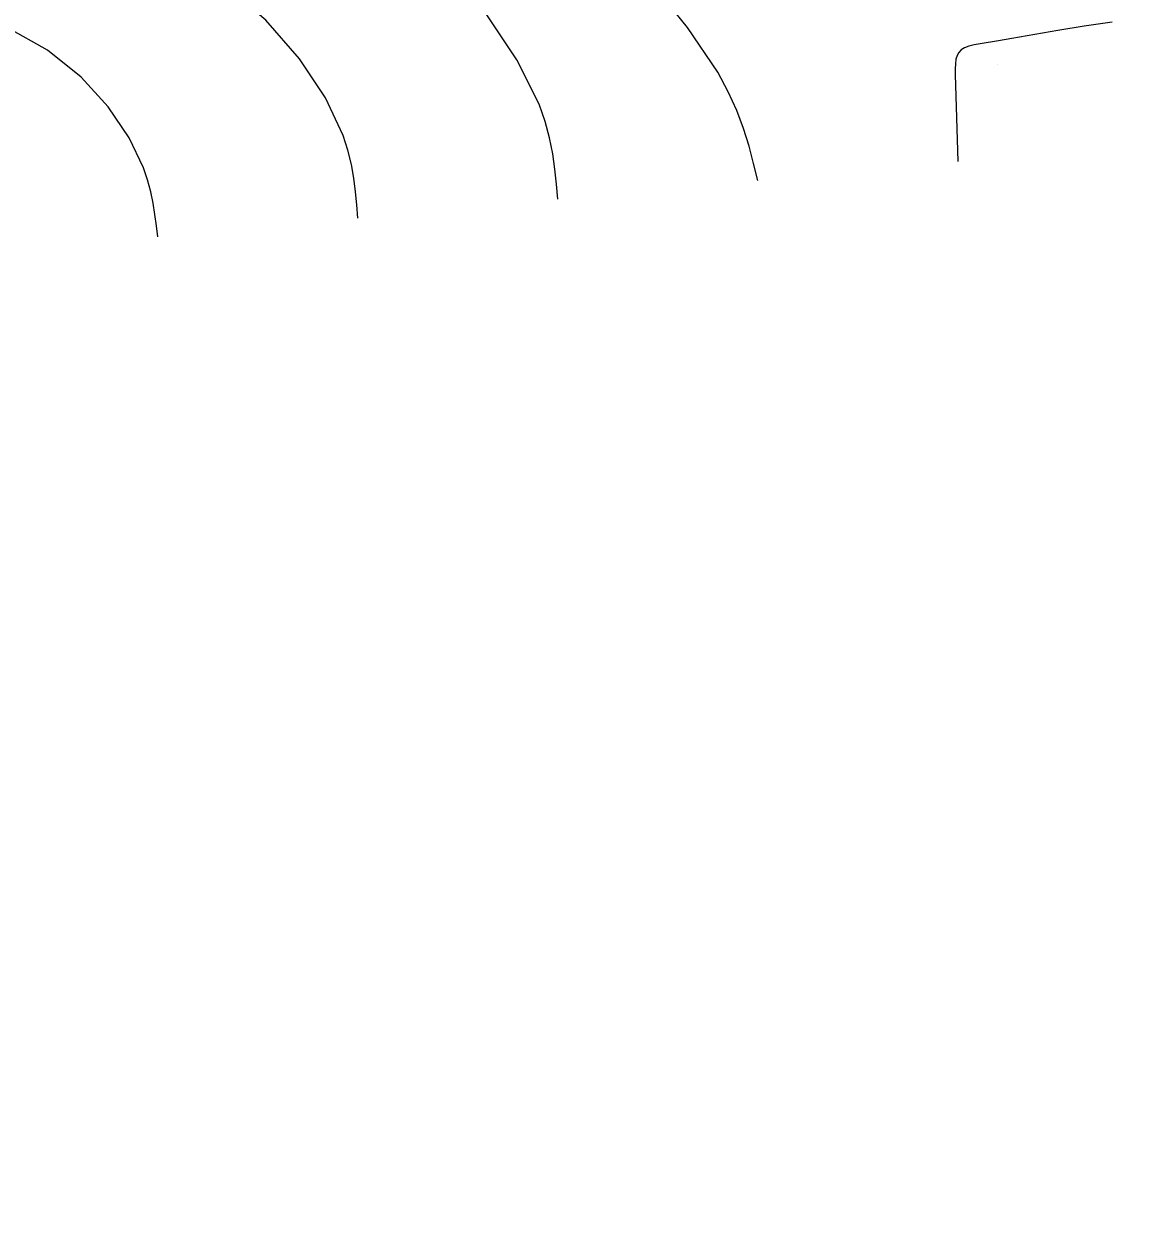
# Model space of a CAD drawing. Extents: x 2356077 to 2359823, y 225951 to 227822.
# Drawn here: x 2357794.1 to 2357894.5, y 226046.8 to 226154.6 of the extents above; entities that cross this region are included whole.
import ezdxf

# ---------------------------------------------------------------- set-up
doc = ezdxf.new("R2010")
doc.units = 0
for name, color, linetype in [('DTM Contours Major', 7, 'Continuous'), ('DTM Contours Minor', 7, 'Continuous'), ('Exist DTM Breakline', 7, 'Continuous'), ('Exist DTM Breakline Underwater', 7, 'Continuous'), ('PH Exist DTM Point', 7, 'Continuous')]:
    doc.layers.add(name, color=color, linetype=linetype)

msp = doc.modelspace()

# ---------------------------------------------------------------- linework, layer by layer
at = {"layer": 'DTM Contours Major'}
msp.add_lwpolyline([(2357842.34, 226138.8), (2357842.23, 226140.15), (2357842.08, 226141.51), (2357841.88, 226142.9), (2357841.6, 226144.33), (2357841.19, 226145.82), (2357840.64, 226147.37), (2357838.64, 226151.4), (2357835.8, 226155.64), (2357832.27, 226159.84), (2357828.22, 226163.73), (2357823.8, 226167.05), (2357819.18, 226169.55), (2357815.73, 226170.73), (2357812.21, 226171.44), (2357808.58, 226171.78), (2357804.78, 226171.86), (2357800.78, 226171.81), (2357796.53, 226171.72), (2357789.53, 226171.72)], dxfattribs=at)
at = {"layer": 'DTM Contours Minor'}
for points in [[(2357824.27, 226137.1), (2357824.18, 226138.28), (2357824.07, 226139.48), (2357823.91, 226140.7), (2357823.69, 226141.94), (2357823.37, 226143.23), (2357822.94, 226144.56), (2357821.35, 226147.96), (2357819.01, 226151.49), (2357815.95, 226154.96), (2357812.2, 226158.16), (2357807.8, 226160.88), (2357802.77, 226162.93), (2357795.94, 226164.33), (2357788.58, 226164.72)], [(2357860.41, 226140.5), (2357860.03, 226142.04), (2357859.61, 226143.6), (2357859.12, 226145.19), (2357858.51, 226146.82), (2357857.74, 226148.51), (2357856.79, 226150.27), (2357854.04, 226154.3), (2357850.74, 226158.44)], [(2357806.2, 226135.39), (2357806.08, 226136.4), (2357805.95, 226137.41), (2357805.78, 226138.43), (2357805.56, 226139.48), (2357805.27, 226140.54), (2357804.9, 226141.63), (2357803.61, 226144.35), (2357801.73, 226147.13), (2357799.27, 226149.81), (2357796.23, 226152.26), (2357792.6, 226154.32)], [(2357892.43, 226154.8), (2357889.9, 226154.44), (2357887.5, 226154.04), (2357883.36, 226153.3), (2357882.15, 226153.1), (2357880.49, 226152.83), (2357879.94, 226152.73), (2357879.48, 226152.62), (2357879.09, 226152.47), (2357878.78, 226152.29), (2357878.55, 226152.06), (2357878.4, 226151.78), (2357878.3, 226151.44), (2357878.25, 226151.04), (2357878.23, 226150.58), (2357878.24, 226150.05), (2357878.36, 226146.16), (2357878.48, 226142.2)]]:
    msp.add_lwpolyline(points, dxfattribs=at)
at = {"layer": 'Exist DTM Breakline'}
for points in [[(2357739.38, 226441), (2357819.61, 226359.1), (2357890.87, 226277.59), (2357994, 226180.1), (2358102.76, 226183.23), (2358191.47, 226205.9), (2358275.27, 226131.78), (2358421.38, 226152.32), (2358505.02, 226137.4), (2358547.12, 226053.57)], [(2357719.56, 226395.12), (2357791.56, 226318.92), (2357850.79, 226251.62), (2357976.14, 226133.41), (2357988.46, 226117.46)]]:
    msp.add_spline(points, degree=3, dxfattribs=at)
at = {"layer": 'Exist DTM Breakline Underwater'}
for points in [[(2357739.43, 226434.31), (2357811.72, 226357.46), (2357885.72, 226276.35), (2357991.79, 226172.5), (2358103.03, 226173.66), (2358191.06, 226197.41), (2358272.65, 226122.63), (2358421.22, 226141.69), (2358498.77, 226117.39), (2358527.12, 226046.78)], [(2357722.37, 226399.09), (2357796.5, 226325.14), (2357855.43, 226255.41), (2357974.84, 226142.38), (2357994.86, 226118.94)]]:
    msp.add_spline(points, degree=3, dxfattribs=at)
at = {"layer": 'PH Exist DTM Point'}
msp.add_line((2357882.07, 226150.98), (2357882.07, 226150.98), dxfattribs=at)

doc.saveas('drawing.dxf')
